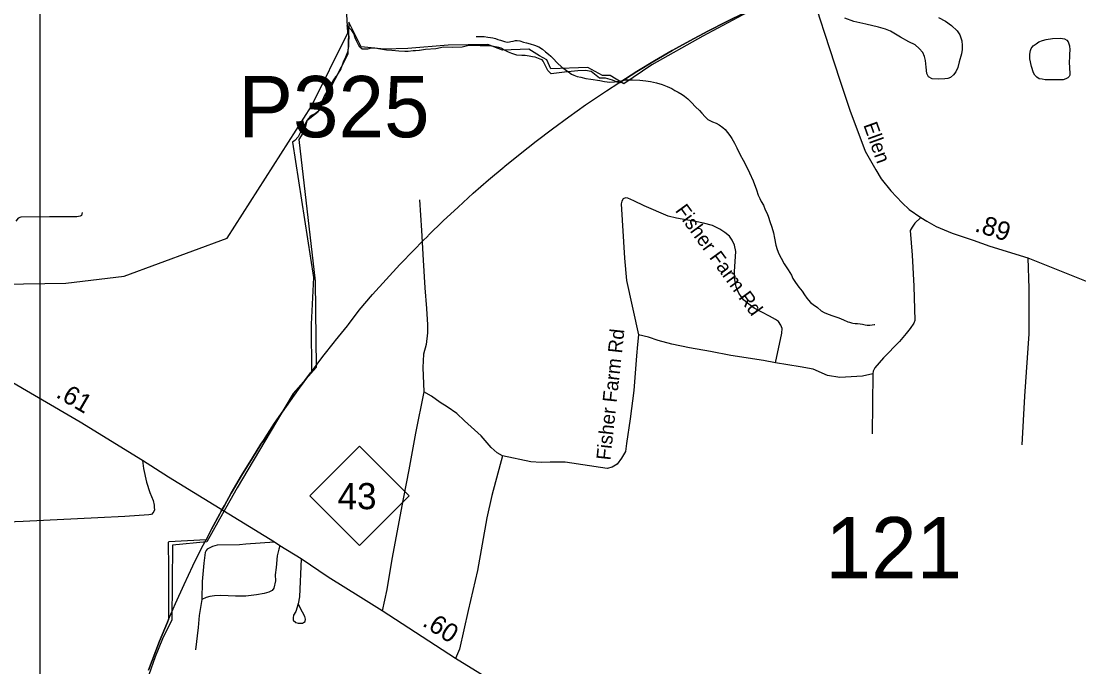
# Model space of a CAD drawing. Extents: x 2220236 to 2384410, y 720751 to 894131.
# Drawn here: x 2329681 to 2336765, y 827797 to 832119 of the extents above; entities that cross this region are included whole.
import ezdxf

# ---------------------------------------------------------------- set-up
doc = ezdxf.new("R2010")
doc.units = 0
doc.layers.add('Default', color=7, linetype='Continuous')

msp = doc.modelspace()

# ---------------------------------------------------------------- linework, layer by layer
at = {"layer": 'Default'}
for p, q in [((2332540.4, 831958.4), (2332271.2, 831936.5)), ((2335385.2, 829758.7), (2335381.5, 829356))]:
    msp.add_line(p, q, dxfattribs=at)
for points in [[(2329807.7, 835464.4), (2346103.7, 835464.4), (2346103.7, 816974.9), (2329807.7, 816974.9), (2329807.7, 835464.4)], [(2329980.9, 830366), (2330372, 830411.5), (2331061, 830666.1), (2331625.9, 831549.1), (2331869.9, 832041.6), (2331860.1, 832208.6), (2331740.9, 832423.6), (2331755.9, 832598.2), (2331820.9, 832807.6), (2331811, 832948.3), (2331663, 833513.4), (2331761.4, 833700.3), (2331774.7, 833842.5), (2331782, 833892.3), (2331800.2, 833914.2), (2331840.3, 833934.8), (2331927.7, 833966.4), (2331992.1, 833999.2), (2332346, 834345.4), (2332697.3, 834692.1)], [(2334946.9, 832396.6), (2335032.2, 832128.3), (2335061.4, 832039.3), (2335164.1, 831724.4), (2335232.1, 831523.7), (2335333.3, 831249.6), (2335406.6, 831123.9), (2335441.5, 831064.5), (2335506, 830984.2), (2335582.8, 830902.2), (2335629, 830858.5), (2335707.5, 830804.4), (2335747.7, 830780), (2335808.7, 830745.1), (2335916.9, 830699.7), (2336058.2, 830652.5), (2336169.9, 830614.1), (2336424.6, 830535.6), (2336813.6, 830379.8), (2337275.1, 830215.7), (2337455.2, 830158.5), (2337701.7, 830077.8), (2338014, 829992.3), (2338144.5, 829957.4)], [(2330534.5, 827775.5), (2330558.5, 827840.2), (2330608.5, 827968.5), (2330660.8, 828095.9), (2330668.8, 828114.3), (2330715.5, 828222.4), (2330772.2, 828347.9), (2330831.2, 828472.4), (2330892.2, 828595.8), (2330919.5, 828648.5), (2330955.5, 828718.1), (2331011, 828820.7), (2331021, 828839.4), (2331042.8, 828877.8), (2331088.5, 828959.4), (2331158, 829078.2), (2331229.5, 829195.9), (2331287.5, 829287.2), (2331303.2, 829312.2), (2331315, 829330.1), (2331379, 829427.3), (2331456.8, 829541), (2331536.5, 829653.4), (2331618, 829764.3), (2331624.8, 829772.9), (2331701.5, 829873.8), (2331779, 829971.8), (2331787, 829981.8), (2331867.2, 830079.8), (2331874.2, 830088.3), (2331944.8, 830185.2), (2332034.2, 830288.6), (2332125.5, 830390.6), (2332218.5, 830490.8), (2332313.2, 830589.4), (2332370, 830646.4), (2332406.2, 830682.9), (2332409.8, 830686.4), (2332508, 830781.7), (2332607.8, 830875.2), (2332709.2, 830967), (2332812.2, 831057.1), (2332916.8, 831145.2), (2332921.2, 831148.8), (2333023, 831231.6), (2333130.5, 831316.1), (2333239.8, 831398.6), (2333350.2, 831479.3), (2333462, 831558), (2333575.2, 831634.8), (2333602, 831652.2), (2333683.5, 831705.4), (2333689.8, 831709.6), (2333805.8, 831782.3), (2333922.8, 831853.1), (2334041, 831921.7), (2334066, 831935.6), (2334160.5, 831988.3), (2334281.2, 832052.8), (2334403, 832115.2), (2334525.8, 832175.4)], [(2334525.8, 832175.4), (2334403, 832115.2), (2334281.2, 832052.8), (2334160.5, 831988.3), (2334066, 831935.6), (2334041, 831921.7), (2333922.8, 831853.1), (2333805.8, 831782.3), (2333689.8, 831709.6), (2333683.5, 831705.4), (2333642.2, 831723.7), (2333594.5, 831737.7), (2333575.2, 831737.8), (2333554, 831738), (2333498, 831782.4), (2333461.8, 831789.9), (2333410, 831785.9), (2333320, 831778.1), (2333230, 831766), (2333208.5, 831788.9), (2333177, 831852.1), (2333169.8, 831859.6), (2333156.8, 831865.5), (2333123.5, 831877.3), (2333105, 831880), (2333083, 831884.6), (2333057.5, 831889.3), (2333033.5, 831888.4), (2333002, 831892.6), (2332966.8, 831902.8), (2332945.5, 831911.8), (2332924, 831922.9), (2332906.8, 831932), (2332904, 831933.6), (2332895.8, 831938.4), (2332879.5, 831943.9), (2332845.8, 831948.9), (2332819, 831953.5), (2332790.2, 831953.8), (2332756.2, 831955.1), (2332712.8, 831955.7), (2332680, 831955.9), (2332635.8, 831945.2), (2332569.8, 831943.9), (2332510, 831944), (2332459.2, 831934.9), (2332389, 831929.6), (2332349.8, 831923.5), (2332346.2, 831922.9), (2332323, 831920.8), (2332306.2, 831919.5), (2332273.5, 831916.5), (2332252, 831916), (2332209.8, 831918.1), (2332164.5, 831923.4), (2332129.2, 831924.8), (2332088.5, 831931), (2332051, 831937.9), (2332025.2, 831938.2), (2332000.2, 831930.8), (2331966.2, 831930.6), (2331948.8, 831946.1), (2331941.2, 831961.8), (2331930.5, 831982.5), (2331917.2, 832008), (2331908.2, 832036.8), (2331896, 832056.8), (2331881.2, 832071.9), (2331862.5, 832089.8), (2331871, 832048.2), (2331876.2, 832014.6), (2331874.2, 831981.3), (2331874, 831948.9), (2331865.8, 831912.4), (2331859, 831890.3), (2331852.8, 831877.1), (2331850.8, 831873.1), (2331837.2, 831844.9), (2331821.2, 831800), (2331805, 831770.6), (2331792.2, 831753.8), (2331785, 831743.9), (2331785, 831742.9), (2331773.5, 831726.8), (2331758.5, 831699.9), (2331737.2, 831656.8), (2331718.2, 831629.9), (2331705.5, 831606.1), (2331692, 831576.9), (2331686.8, 831539.1), (2331674.8, 831517.9), (2331652.5, 831501.7), (2331631, 831489.6), (2331617.5, 831480.6), (2331594.5, 831454.5), (2331577.5, 831415.5), (2331552, 831375.3), (2331536.2, 831345.6), (2331514.5, 831321.4), (2331498, 831309.6), (2331638.8, 830402.5), (2331622.5, 830091.2), (2331622.5, 830079.4), (2331624.8, 829772.9), (2331618, 829764.3), (2331536.5, 829653.4), (2331456.8, 829541), (2331379, 829427.3), (2331315, 829330.1), (2331303.2, 829312.2), (2331287.5, 829287.2), (2331229.5, 829195.9), (2331158, 829078.2), (2331088.5, 828959.4), (2331042.8, 828877.8), (2331021, 828839.4), (2331011, 828820.7), (2330955.5, 828718.1), (2330919.5, 828648.5), (2330670.5, 828635.1), (2330666.5, 828630.1), (2330667.2, 828459.9), (2330668.8, 828114.3), (2330660.8, 828095.9), (2330608.5, 827968.5), (2330558.5, 827840.2), (2330534.5, 827775.5)], [(2330534.5, 827775.5), (2330558.5, 827840.2), (2330608.5, 827968.5), (2330660.8, 828095.9), (2330668.8, 828114.3), (2330715.5, 828222.4), (2330772.2, 828347.9), (2330831.2, 828472.4), (2330892.2, 828595.8), (2330919.5, 828648.5), (2330955.5, 828718.1), (2331011, 828820.7), (2331021, 828839.4), (2331042.8, 828877.8), (2331088.5, 828959.4), (2331158, 829078.2), (2331229.5, 829195.9), (2331287.5, 829287.2), (2331303.2, 829312.2), (2331315, 829330.1), (2331379, 829427.3), (2331456.8, 829541), (2331536.5, 829653.4), (2331618, 829764.3), (2331624.8, 829772.9), (2331701.5, 829873.8), (2331779, 829971.8), (2331787, 829981.8), (2331867.2, 830079.8), (2331874.2, 830088.3), (2331944.8, 830185.2), (2332034.2, 830288.6), (2332125.5, 830390.6), (2332218.5, 830490.8), (2332313.2, 830589.4), (2332370, 830646.4), (2332406.2, 830682.9), (2332409.8, 830686.4), (2332508, 830781.7), (2332607.8, 830875.2), (2332709.2, 830967), (2332812.2, 831057.1), (2332916.8, 831145.2), (2332921.2, 831148.8), (2333023, 831231.6), (2333130.5, 831316.1), (2333239.8, 831398.6), (2333350.2, 831479.3), (2333462, 831558), (2333575.2, 831634.8), (2333602, 831652.2), (2333683.5, 831705.4), (2333689.8, 831709.6), (2333805.8, 831782.3), (2333922.8, 831853.1), (2334041, 831921.7), (2334066, 831935.6), (2334160.5, 831988.3), (2334281.2, 832052.8), (2334403, 832115.2), (2334525.8, 832175.4)], [(2334525.8, 832175.4), (2334403, 832115.2), (2334281.2, 832052.8), (2334160.5, 831988.3), (2334066, 831935.6), (2334041, 831921.7), (2333922.8, 831853.1), (2333805.8, 831782.3), (2333689.8, 831709.6), (2333683.5, 831705.4), (2333642.2, 831723.7), (2333594.5, 831737.7), (2333575.2, 831737.8), (2333554, 831738), (2333498, 831782.4), (2333461.8, 831789.9), (2333410, 831785.9), (2333320, 831778.1), (2333230, 831766), (2333208.5, 831788.9), (2333177, 831852.1), (2333169.8, 831859.6), (2333156.8, 831865.5), (2333123.5, 831877.3), (2333105, 831880), (2333083, 831884.6), (2333057.5, 831889.3), (2333033.5, 831888.4), (2333002, 831892.6), (2332966.8, 831902.8), (2332945.5, 831911.8), (2332924, 831922.9), (2332906.8, 831932), (2332904, 831933.6), (2332895.8, 831938.4), (2332879.5, 831943.9), (2332845.8, 831948.9), (2332819, 831953.5), (2332790.2, 831953.8), (2332756.2, 831955.1), (2332712.8, 831955.7), (2332680, 831955.9), (2332635.8, 831945.2), (2332569.8, 831943.9), (2332510, 831944), (2332459.2, 831934.9), (2332389, 831929.6), (2332349.8, 831923.5), (2332346.2, 831922.9), (2332323, 831920.8), (2332306.2, 831919.5), (2332273.5, 831916.5), (2332252, 831916), (2332209.8, 831918.1), (2332164.5, 831923.4), (2332129.2, 831924.8), (2332088.5, 831931), (2332051, 831937.9), (2332025.2, 831938.2), (2332000.2, 831930.8), (2331966.2, 831930.6), (2331948.8, 831946.1), (2331941.2, 831961.8), (2331930.5, 831982.5), (2331917.2, 832008), (2331908.2, 832036.8), (2331896, 832056.8), (2331881.2, 832071.9), (2331862.5, 832089.8), (2331871, 832048.2), (2331876.2, 832014.6), (2331874.2, 831981.3), (2331874, 831948.9), (2331865.8, 831912.4), (2331859, 831890.3), (2331852.8, 831877.1), (2331850.8, 831873.1), (2331837.2, 831844.9), (2331821.2, 831800), (2331805, 831770.6), (2331792.2, 831753.8), (2331785, 831743.9), (2331785, 831742.9), (2331773.5, 831726.8), (2331758.5, 831699.9), (2331737.2, 831656.8), (2331718.2, 831629.9), (2331705.5, 831606.1), (2331692, 831576.9), (2331686.8, 831539.1), (2331674.8, 831517.9), (2331652.5, 831501.7), (2331631, 831489.6), (2331617.5, 831480.6), (2331594.5, 831454.5), (2331577.5, 831415.5), (2331552, 831375.3), (2331536.2, 831345.6), (2331514.5, 831321.4), (2331498, 831309.6), (2331638.8, 830402.5), (2331622.5, 830091.2), (2331622.5, 830079.4), (2331624.8, 829772.9), (2331618, 829764.3), (2331536.5, 829653.4), (2331456.8, 829541), (2331379, 829427.3), (2331315, 829330.1), (2331303.2, 829312.2), (2331287.5, 829287.2), (2331229.5, 829195.9), (2331158, 829078.2), (2331088.5, 828959.4), (2331042.8, 828877.8), (2331021, 828839.4), (2331011, 828820.7), (2330955.5, 828718.1), (2330919.5, 828648.5), (2330670.5, 828635.1), (2330666.5, 828630.1), (2330667.2, 828459.9), (2330668.8, 828114.3), (2330660.8, 828095.9), (2330608.5, 827968.5), (2330558.5, 827840.2), (2330534.5, 827775.5)], [(2332271.2, 831936.5), (2332111.9, 831931), (2331958.1, 831947.4), (2331875.7, 832112.4), (2331870.2, 831898), (2331782.3, 831727.6), (2331667, 831507.7), (2331595.6, 831452.7), (2331579.1, 831386.7), (2331540.6, 831326.3), (2331650.5, 830379.1), (2331656, 829801.9), (2331502.2, 829626), (2331348.4, 829367.6), (2331128.7, 828996.5), (2331029.8, 828820.6), (2330925.4, 828633.7), (2330694.7, 828611.7), (2330689.2, 828111.5), (2330628.8, 827985.1), (2330579.4, 827864.1), (2330535.4, 827743.2)], [(2334548.1, 832178.3), (2334246, 832018.9), (2333905.4, 831826.5), (2333718.7, 831700.1), (2333625.3, 831755.1), (2333575.9, 831755.1), (2333477, 831810), (2333229.8, 831799), (2333202.3, 831859.5), (2333152.9, 831887), (2333081.5, 831931), (2332905.7, 831925.5), (2332806.8, 831963.9), (2332540.4, 831958.4)], [(2335825.8, 832144), (2335872.1, 832118.6), (2335912.3, 832090.7), (2335950.9, 832055.5), (2335967.1, 832027.3), (2335981.5, 831987.9), (2335984.1, 831955.8), (2335982.9, 831930.5), (2335978.8, 831901.4), (2335963.3, 831847.6), (2335953.7, 831809.5), (2335942.1, 831779.5), (2335926.5, 831760.8), (2335904.6, 831742.5), (2335886.8, 831736.2), (2335868.6, 831732.1), (2335822.7, 831730.3), (2335782.5, 831733.5), (2335758.3, 831747.3), (2335746.3, 831768.8), (2335741.6, 831810.6), (2335739.2, 831854.9), (2335732.1, 831882.5), (2335720.5, 831908.9), (2335696.5, 831935.8), (2335667.9, 831960.3), (2335627.6, 831981.6), (2335571.3, 832011.1), (2335504.6, 832052), (2335470.2, 832066.1), (2335424.4, 832079), (2335338.2, 832100), (2335258.1, 832117.4), (2335197.8, 832138.6)], [(2332727.6, 832017.2), (2332756.8, 832017.4), (2332782.8, 832016.2), (2332806.9, 832012.3), (2332825.1, 832010.4), (2332841, 832007.1), (2332857.2, 832002.8), (2332873.2, 831996.9), (2332891.1, 831991.8), (2332905.4, 831987.4), (2332918.1, 831983), (2332927.4, 831980.1), (2332939.3, 831978.3), (2332951.3, 831980.4), (2332961.4, 831982.5), (2332977.4, 831984.8), (2332991.4, 831988.6), (2333003.2, 831989.1), (2333021.3, 831987.2), (2333045.3, 831979.3), (2333065.5, 831973.6), (2333091.3, 831968.1), (2333119.6, 831958.4), (2333147.7, 831946.4), (2333172, 831931), (2333192.3, 831914.8), (2333212.3, 831899.2), (2333228.6, 831885.8), (2333247.1, 831866.8), (2333269.1, 831842.4), (2333305.3, 831808.5), (2333321.5, 831797), (2333335.7, 831786.7), (2333347.9, 831779), (2333367.8, 831765.1), (2333382.2, 831757.5), (2333406.2, 831749.6), (2333430.4, 831744), (2333462.2, 831736.1), (2333496.6, 831731), (2333556.7, 831721.3), (2333588.4, 831716), (2333624.7, 831711.6), (2333654.5, 831712.8), (2333696.6, 831718.8), (2333730.5, 831725.8), (2333745.5, 831726.4), (2333776.4, 831726), (2333824.4, 831724.7), (2333864.6, 831720.7), (2333896.6, 831715.5), (2333936.7, 831705.6), (2333975, 831694.1), (2334006.9, 831682.9), (2334039, 831669.4), (2334059.3, 831655.5), (2334081.4, 831643.3), (2334107.6, 831627.9), (2334123.8, 831618.1), (2334145.9, 831598.3), (2334170.2, 831574.7), (2334198.7, 831544.7), (2334224.9, 831521.1), (2334241.1, 831503.8), (2334261.5, 831477.7), (2334279.5, 831462), (2334293.6, 831454.4), (2334312, 831445.9), (2334336, 831436.4), (2334356.2, 831424.8), (2334380.2, 831407), (2334396.6, 831393.6), (2334412.8, 831373.9), (2334427.1, 831353.8), (2334441.3, 831334), (2334459.7, 831302), (2334474.1, 831272), (2334496.7, 831224.7), (2334516.9, 831188.5), (2334539.6, 831146.7), (2334560.1, 831103.2), (2334584.6, 831049.4), (2334605.4, 830990.2), (2334617.7, 830954), (2334628.1, 830932.1), (2334638.5, 830912.1), (2334652.6, 830886.5), (2334665, 830856.4), (2334677.2, 830830.7), (2334687.7, 830806.5), (2334695.8, 830778.9), (2334708.5, 830741), (2334720.9, 830702.8), (2334727.2, 830667), (2334735.7, 830619.7), (2334745.1, 830591.6), (2334756.5, 830561.5)], [(2336701.3, 831852.2), (2336702.1, 831800.7), (2336704.4, 831776.2), (2336704.5, 831758.1), (2336700.6, 831748.1), (2336692.1, 831739.6), (2336678.9, 831732.5), (2336659.8, 831727.4), (2336634.9, 831725.7), (2336587, 831725.4), (2336539, 831726.7), (2336519.2, 831729.9), (2336500.6, 831734), (2336483.9, 831743.2), (2336470.5, 831757.4), (2336462.3, 831773.5), (2336447.8, 831815.6), (2336437.1, 831867), (2336436.8, 831898.8), (2336440.4, 831922.9), (2336446.1, 831935.3), (2336460.2, 831953.3), (2336479.6, 831967.9), (2336497.8, 831980.1), (2336521.7, 831990.2), (2336545.7, 831996.8), (2336589.4, 832002.9), (2336641.5, 832005.7), (2336668.3, 832001.2), (2336685.7, 831992), (2336693.8, 831979.9), (2336702.4, 831954), (2336704.5, 831926.2), (2336702, 831898.2), (2336702, 831873.6), (2336701.3, 831852.2)], [(2332348.7, 830923.1), (2332363.6, 830717.7), (2332373.1, 830519.1), (2332384, 830334.1), (2332396.2, 830195.4), (2332403, 830086.6), (2332402.4, 830032.2), (2332394.2, 829954.7), (2332375.2, 829890.7), (2332372.5, 829801), (2332378.6, 829639.1)], [(2334733.6, 829832), (2334775.6, 830030.5), (2334777.1, 830062.4), (2334769, 830084.5), (2334752.6, 830108.2), (2334732.5, 830122), (2334694.3, 830145.4), (2334591.7, 830198.3), (2334545.3, 830231.6), (2334519, 830253.3), (2334502.7, 830275.1), (2334488.5, 830298.9), (2334470, 830340.8), (2334461.4, 830388.6), (2334458.6, 830442.6), (2334467.2, 830576.6), (2334458.6, 830620.4), (2334444.2, 830654.3), (2334425.9, 830680.1), (2334393.7, 830705.6), (2334361.4, 830727.3), (2334311, 830750.7), (2334250.8, 830768), (2334198.8, 830779.3), (2334070.5, 830799.8), (2334014.5, 830813.2), (2333853.6, 830883.2), (2333785.2, 830916.2), (2333745, 830933.8), (2333729, 830935.6), (2333713.2, 830929.5), (2333703.4, 830915.3), (2333699.5, 830897.3), (2333721.9, 830531.7), (2333735.7, 830384), (2333815, 830020.6)], [(2330089.9, 830838.1), (2330086.1, 830818.1), (2330076.1, 830814.1), (2330054, 830809.8), (2329870.2, 830809.9), (2329678.4, 830807.8), (2329660.3, 830799.5), (2329644.7, 830781.4)], [(2335707.5, 830804.4), (2335667.4, 830767.8), (2335648.2, 830739.8), (2335636, 830718.9), (2335650, 830553), (2335660.4, 830345.3), (2335665.7, 830116.6), (2335660.4, 830097.4), (2335636, 830062.5), (2335608.1, 830029.3), (2335564.5, 829975.2), (2335457.4, 829866.7), (2335398.2, 829798.1), (2335388.5, 829775.9), (2335385.2, 829758.7)], [(2334756.5, 830561.5), (2334770.8, 830533.5), (2334791.4, 830495.6), (2334817.7, 830454), (2334840.1, 830418.9), (2334850.6, 830396.3), (2334866.8, 830369.1), (2334889.4, 830338.8), (2334911.5, 830311.8), (2334927.9, 830287.9), (2334944.2, 830265.6), (2334954.3, 830252.2), (2334968.4, 830236.4), (2334986.7, 830222.3), (2335014.7, 830202.8), (2335039.3, 830180.8), (2335059.4, 830169.5), (2335085.5, 830157.5), (2335117.5, 830146.3), (2335157.7, 830132.5), (2335189.7, 830120.7), (2335217.9, 830107.1), (2335230.2, 830103.3), (2335242.1, 830099.9), (2335252.1, 830097.6), (2335266.2, 830095.9), (2335282, 830095.6), (2335300.1, 830094), (2335316.4, 830090.4), (2335334.3, 830086.2), (2335348.4, 830084.5), (2335366.1, 830085.2), (2335382.1, 830087.5), (2335394.2, 830089.7), (2335398.2, 830088.8)], [(2336424.6, 830535.6), (2336429.8, 830329.6), (2336431.1, 830026.4), (2336402.2, 829608.2), (2336384.1, 829283.9)], [(2327065.9, 830309), (2327267.9, 830127), (2327569.9, 829922.7), (2327778.9, 829849.2), (2327970, 829893.1), (2328335, 830062.3), (2328491.8, 830200), (2328548.8, 830297.5), (2328680.9, 830391.6), (2328896.8, 830459.5), (2329130, 830455.9), (2329555.9, 830358.4), (2329980.9, 830366)], [(2333726.5, 827154.7), (2333538.3, 827258.7), (2333213.8, 827464.7), (2333014.9, 827592.2), (2332590.8, 827854.2), (2332099.2, 828171.5), (2331956.5, 828261.3), (2331736.3, 828398.6), (2331556.9, 828519.7), (2331414.1, 828606.7), (2331377.4, 828631.2), (2330667.2, 829067.8), (2330494.6, 829179.4), (2330076.9, 829434.6), (2329545.9, 829744.8), (2329382.9, 829834.9), (2329191.7, 829944.8), (2328934.3, 830089.9), (2328558.2, 830307.8), (2328283, 830467.4)], [(2333815, 830020.6), (2333809.8, 829955.1), (2333801.9, 829879.2), (2333783.6, 829646.1), (2333760, 829457.6), (2333736.5, 829292.6), (2333728.6, 829237.6), (2333702.5, 829193.1), (2333673.7, 829153.8), (2333639.7, 829132.9), (2333605.6, 829125), (2333325.6, 829166.9), (2333223.6, 829166.9), (2333163.4, 829164.3), (2333095.3, 829169.5), (2332904.3, 829208.8)], [(2334733.6, 829832), (2334652.4, 829847.7), (2334433.4, 829880.5), (2334297.2, 829908.7), (2334157.8, 829931.5), (2334040.1, 829957.7), (2333948.5, 829981.3), (2333883, 830004.9), (2333815, 830020.6)], [(2335385.2, 829758.7), (2335317.2, 829743), (2335165.4, 829735.1), (2335081.6, 829748.2), (2334984.8, 829790.1), (2334898.4, 829805.8), (2334733.6, 829832)], [(2332378.6, 829639.1), (2332321.5, 829360.3), (2332278, 829115.4), (2332239.9, 828922.3), (2332163.8, 828518.3), (2332129.8, 828315.7), (2332099.2, 828171.5)], [(2332904.3, 829208.8), (2332870.3, 829229.7), (2332828.4, 829266.4), (2332761.9, 829343.9), (2332650.4, 829444.6), (2332598.8, 829492.2), (2332534.9, 829537.1), (2332487.3, 829567), (2332428.9, 829609.2), (2332378.6, 829639.1)], [(2332904.3, 829208.8), (2332833.6, 828944.3), (2332799.6, 828795), (2332736.8, 828441.5), (2332674, 828174.4), (2332616.4, 827915.2), (2332590.8, 827854.2)], [(2330494.6, 829179.4), (2330500.2, 829125.2), (2330521.1, 829033.4), (2330543.8, 828963.7), (2330564.4, 828909.9), (2330572.8, 828880.1), (2330572.9, 828864.1), (2330575.1, 828848.2), (2330569.2, 828836.1), (2330555.5, 828819.9), (2330549.4, 828815.9), (2330535.5, 828813.7), (2330375.7, 828804), (2330194.1, 828795.5), (2329694.2, 828770.7), (2329156.7, 828748.9), (2328904.9, 828740.2), (2328507.3, 828738.7)], [(2331377.4, 828631.2), (2331185.8, 828617.6), (2331143.3, 828614.3), (2330993.4, 828610.8), (2330963.5, 828602.4), (2330927.7, 828584.1), (2330919.8, 828576), (2330914, 828561.9), (2330904.8, 828491.9), (2330894.1, 828367.8), (2330891.4, 828247.9)], [(2331414.1, 828606.7), (2331407.6, 828585.1), (2331396, 828541), (2331388.8, 828463.1), (2331381.4, 828413), (2331383.9, 828373.1), (2331374.4, 828324.9), (2331362.5, 828308.8), (2331340.8, 828296.7), (2331308.7, 828288.2), (2331256.9, 828279.6), (2331185, 828270.9), (2331117, 828270.1), (2331017.8, 828274.9), (2330975, 828272.7), (2330945.2, 828268.3), (2330919.3, 828262), (2330891.4, 828247.9)], [(2331556.9, 828519.7), (2331544.9, 828266.8), (2331535.4, 828218.8)], [(2330891.4, 828247.9), (2330872.6, 828141.7), (2330867.4, 828061.6), (2330848.5, 827911.6)], [(2331535.4, 828218.8), (2331520.1, 828168.6), (2331504.4, 828142.5), (2331502.4, 828126.4), (2331502.7, 828110.4), (2331520.7, 828094.6), (2331536.8, 828088.8), (2331564.8, 828089.2), (2331572.8, 828093.1), (2331582.7, 828101.3), (2331584.5, 828115.4), (2331580.4, 828133.2), (2331566.1, 828163.1), (2331535.4, 828218.8)]]:
    msp.add_lwpolyline(points, dxfattribs=at)
msp.add_lwpolyline([(2331613.7, 828942.2), (2331946.7, 829275.2), (2332279.6, 828942.2), (2331946.7, 828609.2)], close=True, dxfattribs=at)

# ---------------------------------------------------------------- texts
for s, height, p in [('P325', 410.1, (2331135.9, 831342)), ('43', 175, (2331800.8, 828852.5)), ('121', 410.1, (2335068.6, 828389.6))]:
    msp.add_text(s, height=height, dxfattribs=at).set_placement(p)
for s, height, rotation, p in [('Ellen', 95, 289.67424, (2335320.9, 831424.8)), ('Fisher Farm Rd', 95, 306.06318, (2334057.8, 830850.9)), ('.89', 125, 341.95969, (2336061.7, 830714.8)), ('Fisher Farm Rd', 95, 83.80373, (2333627.2, 829177)), ('.61', 125, 329.70737, (2329907.5, 829606)), ('.60', 125, 327.16117, (2332361.8, 828076.4))]:
    msp.add_text(s, height=height, rotation=rotation, dxfattribs=at).set_placement(p)

doc.saveas('drawing.dxf')
